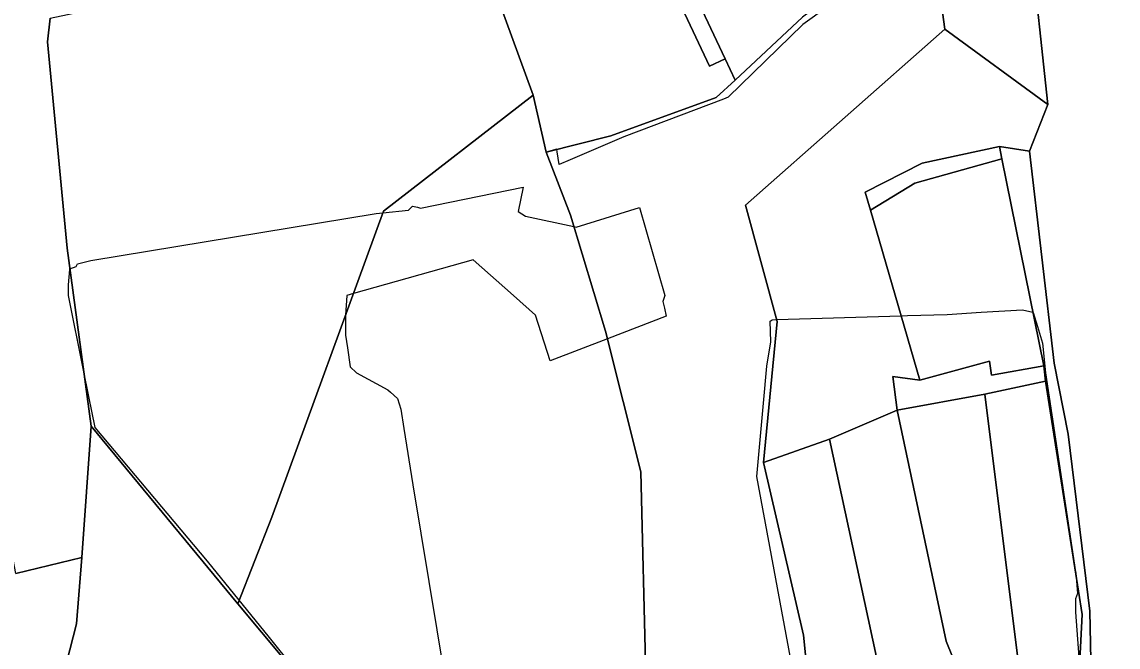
# Model space of a CAD drawing. Extents: x -477304 to -465429, y -1159113 to -1149210.
# Drawn here: x -472127.9 to -471781.8, y -1154111.1 to -1153913.5 of the extents above; entities that cross this region are included whole.
import ezdxf

# ---------------------------------------------------------------- set-up
doc = ezdxf.new("R2010")
doc.units = 0
for name, color, linetype in [('BPEJ_s', 7, 'Continuous'), ('PUPFL_s', 7, 'Continuous'), ('trav_porost_s', 7, 'Continuous')]:
    doc.layers.add(name, color=color, linetype=linetype)

msp = doc.modelspace()

# ---------------------------------------------------------------- linework, layer by layer
at = {"layer": 'BPEJ_s'}
for points in [[(-471858.64, -1153897.99), (-471881.28, -1153914.36), (-471904.87, -1153937.31), (-471906.36, -1153937.95), (-471937.82, -1153949.85), (-471954.82, -1153957.08), (-471958.28, -1153958.55), (-471958.86, -1153954.53), (-471958.96, -1153953.79), (-471962.4, -1153954.64), (-471966.51, -1153936.68), (-471979.78, -1153900.24)], [(-471858.64, -1153897.99), (-471881.28, -1153914.36), (-471904.87, -1153937.31), (-471906.36, -1153937.95), (-471937.82, -1153949.85), (-471954.82, -1153957.08), (-471958.28, -1153958.55), (-471958.86, -1153954.53), (-471958.96, -1153953.79), (-471962.4, -1153954.64), (-471966.51, -1153936.68), (-471979.78, -1153900.24)], [(-472069.27, -1154083.94), (-472104.75, -1154041.66), (-472106.75, -1154031.87), (-472108.45, -1154023.53), (-472113.24, -1154000), (-472113.17, -1153996.61), (-472112.76, -1153991.72), (-472112.76, -1153991.63), (-472112.75, -1153991.51), (-472110.83, -1153990.87), (-472110.41, -1153990.02), (-472106.16, -1153988.96), (-472016.03, -1153974.08), (-472013.9, -1153973.86), (-472005.83, -1153973.02), (-472004.56, -1153971.75), (-472003.05, -1153972.12), (-472002.01, -1153972.38), (-471969.66, -1153965.71), (-471971.18, -1153973.45), (-471968.85, -1153974.93), (-471953.61, -1153978.21), (-471953.3, -1153978.28), (-471952.9, -1153978.37), (-471932.93, -1153972.14), (-471924.85, -1154000), (-471925.54, -1154001.87), (-471925.04, -1154004), (-471924.46, -1154006.51), (-471942.98, -1154013.65), (-471961.11, -1154020.64), (-471965.76, -1154006.16), (-471972.63, -1154000), (-471985.42, -1153988.71), (-472023.22, -1153999.4), (-472025.33, -1154000), (-472025.71, -1154006.2), (-472025.71, -1154012.55), (-472025.13, -1154016.5), (-472024.23, -1154022.54), (-472022.31, -1154024.45), (-472012.33, -1154029.76), (-472011.53, -1154030.5), (-472009.35, -1154032.52), (-472008.29, -1154035.92), (-472007.33, -1154042), (-472004.52, -1154059.81), (-471994.33, -1154120.97)], [(-472045.9, -1154112.84), (-472050.19, -1154107.53), (-472059.27, -1154096.3), (-472069.27, -1154083.94), (-472104.75, -1154041.66), (-472106.75, -1154031.87), (-472108.45, -1154023.53), (-472113.24, -1154000), (-472113.17, -1153996.61), (-472112.76, -1153991.72), (-472112.76, -1153991.63), (-472112.75, -1153991.51), (-472110.83, -1153990.87), (-472110.41, -1153990.02), (-472106.16, -1153988.96), (-472016.03, -1153974.08), (-472013.9, -1153973.86), (-472005.83, -1153973.02), (-472004.56, -1153971.75), (-472003.05, -1153972.12), (-472002.01, -1153972.38), (-471969.66, -1153965.71), (-471971.18, -1153973.45), (-471968.85, -1153974.93), (-471953.61, -1153978.21), (-471953.3, -1153978.28), (-471952.9, -1153978.37), (-471932.93, -1153972.14), (-471924.85, -1154000), (-471925.54, -1154001.87), (-471925.04, -1154004), (-471924.46, -1154006.51), (-471942.98, -1154013.65), (-471961.11, -1154020.64), (-471965.76, -1154006.16), (-471972.63, -1154000), (-471985.42, -1153988.71), (-472023.22, -1153999.4), (-472025.33, -1154000), (-472025.71, -1154006.2), (-472025.71, -1154012.55), (-472025.13, -1154016.5), (-472024.23, -1154022.54), (-472022.31, -1154024.45), (-472012.33, -1154029.76), (-472011.53, -1154030.5), (-472009.35, -1154032.52), (-472008.29, -1154035.92), (-472007.33, -1154042), (-472004.52, -1154059.81), (-471994.33, -1154120.97)], [(-471873.17, -1154179.2), (-471895.89, -1154057.17), (-471893.77, -1154034.06), (-471892.7, -1154022.32), (-471891.42, -1154014.67), (-471891.64, -1154008.09), (-471891.01, -1154007.66), (-471889.53, -1154007.62), (-471850.27, -1154006.41), (-471848.31, -1154006.35), (-471835.76, -1154005.96), (-471825.02, -1154005.29), (-471811.96, -1154004.48), (-471808.65, -1154005.3), (-471808.56, -1154005.33), (-471807.2, -1154009.78), (-471805.58, -1154015.1), (-471804.73, -1154024.45), (-471795.17, -1154087.34), (-471795.15, -1154087.58), (-471794.53, -1154094.14), (-471795.17, -1154095.84), (-471795.17, -1154100.09), (-471793.92, -1154117.15)], [(-471873.17, -1154179.2), (-471895.89, -1154057.17), (-471893.77, -1154034.06), (-471892.7, -1154022.32), (-471891.42, -1154014.67), (-471891.64, -1154008.09), (-471891.01, -1154007.66), (-471889.53, -1154007.62), (-471850.27, -1154006.41), (-471848.31, -1154006.35), (-471835.76, -1154005.96), (-471825.02, -1154005.29), (-471811.96, -1154004.48), (-471808.65, -1154005.3), (-471808.56, -1154005.33), (-471807.2, -1154009.78), (-471805.58, -1154015.1), (-471804.73, -1154024.45), (-471795.17, -1154087.34), (-471795.15, -1154087.58), (-471794.53, -1154094.14), (-471795.17, -1154095.84), (-471795.17, -1154100.09), (-471793.92, -1154117.15)], [(-472137.69, -1154254.35), (-472126.75, -1154232.46), (-472107.09, -1154193.16), (-472097.54, -1154181.12), (-472072.46, -1154149.52), (-472045.06, -1154114.98), (-472044.62, -1154114.42), (-472045.9, -1154112.84), (-472050.19, -1154107.53), (-472059.27, -1154096.3), (-472069.27, -1154083.94)]]:
    msp.add_lwpolyline(points, dxfattribs=at)
at = {"layer": 'PUPFL_s'}
for points in [[(-471841.61, -1153878.07), (-471836.46, -1153915.86), (-471899.42, -1153971.4), (-471889.38, -1154008.16), (-471893.74, -1154052.75), (-471881.11, -1154107.33), (-471877.89, -1154139.79), (-471872.5, -1154176.44), (-471855.2, -1154252.01), (-471888.96, -1154314.59), (-471907.31, -1154331.52), (-471955.98, -1154391.34)], [(-471809.55, -1153887.46), (-471803.96, -1153939.59), (-471836.46, -1153915.86), (-471841.61, -1153878.07)], [(-471734.4, -1153905.75), (-471726.4, -1153959.93), (-471710.55, -1154003.53), (-471701.77, -1154028.61), (-471695.67, -1154044.05), (-471690.13, -1154061.98), (-471696.38, -1154070.81), (-471710.32, -1154086.43), (-471737.71, -1154129.54), (-471723.95, -1154151.12), (-471712.78, -1154176.98), (-471754.14, -1154191.03), (-471771.35, -1154201.7), (-471781.26, -1154208.65), (-471787.5, -1154208.08), (-471789.38, -1154191.93), (-471787.42, -1154166.99), (-471789.78, -1154146.28), (-471790.63, -1154099.78), (-471797.5, -1154043.85), (-471801.99, -1154021.33), (-471809.71, -1153954.36), (-471803.96, -1153939.59), (-471809.55, -1153887.46)], [(-472118.97, -1153912.3), (-472119.87, -1153919.78), (-472113.67, -1153985.03), (-472106.04, -1154041.27), (-472108.95, -1154082.78), (-472129.86, -1154087.81), (-472136.92, -1154051.38), (-472147.07, -1154009), (-472146.25, -1153978.67), (-472156.34, -1153957.61), (-472152.92, -1153942.04), (-472154.92, -1153925.34), (-472163.81, -1153915.07), (-472155.6, -1153912.17)], [(-471981.07, -1154353.65), (-471965.54, -1154326.58), (-471948.2, -1154283.67), (-471944.42, -1154270.02), (-471941.04, -1154254.76), (-471934.59, -1154216.87), (-471870.83, -1154243.66), (-471863.68, -1154248.06), (-471871.04, -1154207.41), (-471878.08, -1154178.62), (-471883.77, -1154176.26), (-471901.98, -1154167.18), (-471933.97, -1154165.62), (-471930.91, -1154120.34), (-471932.43, -1154055.71), (-471943.58, -1154011.28), (-471954.71, -1153974.57), (-471962.4, -1153954.64), (-471941.9, -1153949.55), (-471908.66, -1153937.46), (-471902.71, -1153931.9), (-471881.47, -1153912.02)], [(-471794.58, -1154129.64), (-471793.06, -1154100.8), (-471804.72, -1154027.04), (-471805.25, -1154022.24), (-471818.43, -1153956.82), (-471819.22, -1153952.9), (-471809.71, -1153954.36), (-471801.99, -1154021.33), (-471797.5, -1154043.85), (-471790.63, -1154099.78), (-471789.78, -1154146.28)], [(-472129.86, -1154087.81), (-472108.95, -1154082.78), (-472110.64, -1154103.7), (-472126.56, -1154165.78), (-472131.9, -1154185.3)]]:
    msp.add_lwpolyline(points, dxfattribs=at)
for points in [[(-472033.56, -1153904.42), (-472003.39, -1153894.1), (-471986.27, -1153882.43), (-471979.78, -1153900.24), (-471966.51, -1153936.68), (-472013.69, -1153973.29), (-472049, -1154070.03), (-472059.7, -1154097.39), (-472106.04, -1154041.27), (-472113.67, -1153985.03), (-472119.87, -1153919.78), (-472118.97, -1153912.3), (-472104.61, -1153909.28), (-472069.45, -1153902.97), (-472065.82, -1153902.95), (-472062.72, -1153902.93), (-472062.48, -1153907.01)], [(-471893.74, -1154052.75), (-471889.38, -1154008.16), (-471899.42, -1153971.4), (-471836.46, -1153915.86), (-471803.96, -1153939.59), (-471809.71, -1153954.36), (-471819.22, -1153952.9), (-471843.66, -1153958.17), (-471861.6, -1153967.31), (-471859.96, -1153972.97), (-471844.37, -1154026.79), (-471852.88, -1154025.58), (-471851.54, -1154036.22), (-471872.92, -1154045.39)], [(-471966.51, -1153936.68), (-471962.4, -1153954.64), (-471954.71, -1153974.57), (-471943.58, -1154011.28), (-471932.43, -1154055.71), (-471930.91, -1154120.34), (-471952.91, -1154121.48), (-471973.86, -1154126.7), (-471995.3, -1154120.7), (-472018.39, -1154118.27), (-472044.74, -1154115.37), (-472059.7, -1154097.39), (-472049, -1154070.03), (-472013.69, -1153973.29)], [(-471819.22, -1153952.9), (-471818.43, -1153956.82), (-471845.96, -1153964.51), (-471859.96, -1153972.97), (-471861.6, -1153967.31), (-471843.66, -1153958.17)], [(-471859.96, -1153972.97), (-471845.96, -1153964.51), (-471818.43, -1153956.82), (-471805.25, -1154022.24), (-471821.76, -1154025.21), (-471822.4, -1154020.77), (-471844.37, -1154026.79)], [(-471822.4, -1154020.77), (-471821.76, -1154025.21), (-471805.25, -1154022.24), (-471804.72, -1154027.04), (-471823.88, -1154031.15), (-471851.54, -1154036.22), (-471852.88, -1154025.58), (-471844.37, -1154026.79)], [(-471794.58, -1154129.64), (-471811.3, -1154131.55), (-471823.88, -1154031.15), (-471804.72, -1154027.04), (-471793.06, -1154100.8)], [(-471829.79, -1154124.58), (-471836.02, -1154109.24), (-471851.54, -1154036.22), (-471823.88, -1154031.15), (-471811.3, -1154131.55), (-471830.97, -1154133.67)], [(-471849.19, -1154141.26), (-471851.92, -1154142.59), (-471872.92, -1154045.39), (-471851.54, -1154036.22), (-471836.02, -1154109.24), (-471829.79, -1154124.58), (-471830.97, -1154133.67), (-471831.36, -1154136.63), (-471847.13, -1154140.72)], [(-472110.64, -1154103.7), (-472108.95, -1154082.78), (-472106.04, -1154041.27), (-472059.7, -1154097.39), (-472044.74, -1154115.37), (-472046.86, -1154118.07), (-472054.75, -1154128.13), (-472098.29, -1154180.7), (-472116.8, -1154170.98), (-472126.56, -1154165.78)], [(-471872.92, -1154045.39), (-471851.92, -1154142.59), (-471869.94, -1154151.37), (-471866.4, -1154180.86), (-471853.02, -1154233.87), (-471844.95, -1154239.68), (-471849.15, -1154240.79), (-471855.2, -1154252.01), (-471872.5, -1154176.44), (-471877.89, -1154139.79), (-471881.11, -1154107.33), (-471893.74, -1154052.75)]]:
    msp.add_lwpolyline(points, close=True, dxfattribs=at)
at = {"layer": 'trav_porost_s'}
for points in [[(-471932.86, -1153867.76), (-471939.93, -1153850.17), (-471953.6, -1153816.18), (-471956.97, -1153797.64), (-471965.11, -1153762.38), (-471951.67, -1153747.01), (-471940.5, -1153740.47), (-471928.71, -1153737.8), (-471924.15, -1153737.15), (-471912.4, -1153768.87), (-471903.08, -1153785.48), (-471890.27, -1153820.51), (-471861.67, -1153897.31), (-471881.47, -1153912.02), (-471902.71, -1153931.9), (-471905.84, -1153925.24)], [(-471944.54, -1153873.02), (-471935.52, -1153868.91), (-471932.86, -1153867.76), (-471905.84, -1153925.24), (-471910.8, -1153927.47), (-471933.36, -1153879.59), (-471961.42, -1153891.59), (-471979.78, -1153900.24), (-471986.27, -1153882.43), (-471976.82, -1153883.59), (-471973.01, -1153893.64), (-471951.44, -1153881.02)], [(-471962.4, -1153954.64), (-471966.51, -1153936.68), (-471979.78, -1153900.24), (-471961.42, -1153891.59), (-471933.36, -1153879.59), (-471910.8, -1153927.47), (-471905.84, -1153925.24), (-471902.71, -1153931.9), (-471908.66, -1153937.46), (-471941.9, -1153949.55)]]:
    msp.add_lwpolyline(points, close=True, dxfattribs=at)

doc.saveas('drawing.dxf')
